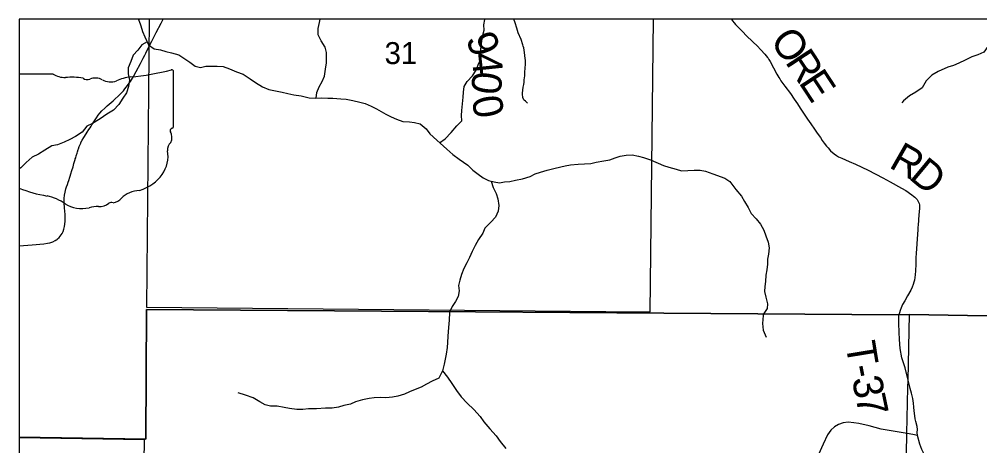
# Model space of a CAD drawing. Extents: x 0 to 191, y 0 to 55.
# Drawn here: x 184.17 to 186.002, y 53.907 to 54.72 of the extents above; entities that cross this region are included whole.
import ezdxf

# ---------------------------------------------------------------- set-up
doc = ezdxf.new("R2010")
doc.units = 0
for name, color, linetype in [('GM_X_Corporation', 7, 'Continuous'), ('GM_X_County_Road', 7, 'Continuous'), ('GM_X_Minor_River', 7, 'Continuous'), ('GM_X_Section_Text', 7, 'Continuous'), ('GM_X_State_Location', 7, 'Continuous'), ('GM_X_State_Route', 7, 'Continuous'), ('GM_X_Township_Road', 7, 'Continuous'), ('GM_X_Township_Road_Text', 7, 'Continuous'), ('GM_X_Unincorporated', 7, 'Continuous')]:
    doc.layers.add(name, color=color, linetype=linetype)

msp = doc.modelspace()

# ---------------------------------------------------------------- linework, layer by layer
at = {"layer": 'GM_X_Corporation'}
for points in [[(190.454, 54.7197), (184.1701, 54.7197), (184.1701, 53.923), (184.4114, 53.9192), (184.4129, 54.1665), (185.8476, 54.1564), (185.8681, 54.1568), (185.9791, 54.1551), (186.7401, 54.1422), (186.7662, 54.1447), (187.3845, 54.1319), (187.4205, 54.1315), (187.8766, 54.1257), (188.8023, 54.11), (189.605, 54.0923), (189.9218, 54.091), (189.9868, 54.0885), (190.0713, 54.0857), (190.1339, 54.0854), (190.3547, 54.0823), (190.439, 54.0815), (190.4406, 54.1842), (190.4414, 54.2285), (190.4414, 54.232)], [(190.454, 54.7197), (184.1701, 54.7197), (184.1701, 53.923), (184.4114, 53.9192), (184.4129, 54.1665), (185.8476, 54.1564), (185.8681, 54.1568), (185.9791, 54.1551), (186.7401, 54.1422), (186.7662, 54.1447), (187.3845, 54.1319), (187.4205, 54.1315), (187.8766, 54.1257), (188.8023, 54.11), (189.605, 54.0923), (189.9218, 54.091), (189.9868, 54.0885), (190.0713, 54.0857), (190.1339, 54.0854), (190.3547, 54.0823), (190.439, 54.0815), (190.4406, 54.1842), (190.4414, 54.2285), (190.4414, 54.232)], [(185.3802, 54.7197), (184.4179, 54.7197), (184.4126, 54.1708), (185.3561, 54.162), (185.3738, 54.1618)], [(184.1701, 53.9218), (184.1701, 52.9098), (184.3932, 52.9078), (184.4027, 53.5105), (184.4091, 53.918)]]:
    msp.add_lwpolyline(points, close=True, dxfattribs=at)
for points in [[(187.8766, 54.1257), (187.4205, 54.1315), (187.3845, 54.1319), (186.7662, 54.1447), (186.7401, 54.1422), (185.9791, 54.1551), (185.8681, 54.1568), (185.8476, 54.1564), (184.4129, 54.1665), (184.4114, 53.9192), (184.1701, 53.923), (184.1701, 47.9197)], [(184.8319, 50.3472), (184.8438, 50.7018), (184.8438, 50.7041), (184.8504, 51.1664), (184.8504, 51.1691), (184.8564, 51.468), (185.0493, 51.466), (185.0519, 51.466), (185.737, 51.4587), (185.8223, 51.4579), (185.8471, 52.9493), (185.8472, 52.953), (185.8634, 53.9305), (185.8653, 54.0182), (185.8655, 54.0321), (185.8681, 54.1568), (185.8476, 54.1564), (184.4129, 54.1665), (184.4114, 53.9192), (184.1701, 53.923), (184.1701, 49.9388)], [(184.8319, 50.3472), (184.8438, 50.7018), (184.8438, 50.7041), (184.8504, 51.1664), (184.8504, 51.1691), (184.8564, 51.468), (185.0493, 51.466), (185.0519, 51.466), (185.737, 51.4587), (185.8223, 51.4579), (185.8471, 52.9493), (185.8472, 52.953), (185.8634, 53.9305), (185.8653, 54.0182), (185.8655, 54.0321), (185.8681, 54.1568), (185.9791, 54.1551), (186.7401, 54.1422), (186.7662, 54.1447), (187.3845, 54.1319), (187.4205, 54.1315), (187.8766, 54.1257)]]:
    msp.add_lwpolyline(points, dxfattribs=at)
at = {"layer": 'GM_X_County_Road'}
for points in [[(185.8636, 53.93), (185.8141, 53.9386), (185.7916, 53.9447), (185.7714, 53.9493), (185.7619, 53.9506), (185.7514, 53.9518), (185.7416, 53.9504), (185.733, 53.9471), (185.725, 53.9428), (185.7183, 53.9363), (185.7119, 53.9275), (185.7034, 53.9096), (185.6944, 53.8905)], [(186.003, 53.8194), (185.9951, 53.8196), (185.9815, 53.8225), (185.974, 53.8226), (185.9596, 53.8209), (185.9515, 53.8214), (185.946, 53.8236), (185.9431, 53.8267), (185.939, 53.8329), (185.9356, 53.8388), (185.9328, 53.8435), (185.9294, 53.8476), (185.9222, 53.855), (185.9189, 53.8582), (185.9129, 53.8644), (185.9097, 53.8683), (185.9058, 53.8734), (185.901, 53.8809), (185.8967, 53.8894), (185.8919, 53.9), (185.888, 53.9102), (185.8834, 53.9267), (185.8747, 53.9283), (185.8636, 53.93)]]:
    msp.add_lwpolyline(points, dxfattribs=at)
at = {"layer": 'GM_X_Minor_River'}
for points in [[(184.3969, 54.7197), (184.398, 54.718), (184.4018, 54.7074), (184.4054, 54.6964), (184.4096, 54.6862), (184.4166, 54.6712), (184.4276, 54.6633), (184.4398, 54.6616), (184.4496, 54.6583), (184.4606, 54.6554), (184.4743, 54.6518), (184.4838, 54.6454), (184.4956, 54.638), (184.5055, 54.6301), (184.5158, 54.6276), (184.526, 54.63), (184.5479, 54.6303)], [(184.7366, 54.5693), (184.7377, 54.5799), (184.7421, 54.5906), (184.7477, 54.6009), (184.7525, 54.6115), (184.7542, 54.6248), (184.756, 54.6363), (184.7563, 54.6461), (184.7562, 54.6564), (184.7534, 54.6666), (184.7461, 54.6786), (184.7403, 54.6899), (184.7406, 54.7021), (184.7431, 54.7135), (184.7442, 54.7197)], [(184.9719, 54.4843), (184.9826, 54.4915), (184.9939, 54.5041), (185.0047, 54.5164), (185.0145, 54.526), (185.014, 54.5362), (185.0143, 54.5457), (185.0153, 54.5586), (185.017, 54.5712), (185.0173, 54.581), (185.0187, 54.5913), (185.0243, 54.6009), (185.0348, 54.6116), (185.0419, 54.6227), (185.0452, 54.633), (185.0507, 54.6437), (185.0499, 54.6535), (185.0505, 54.663), (185.0523, 54.6778), (185.0544, 54.6892), (185.057, 54.6988), (185.0561, 54.709), (185.0579, 54.7193), (185.058, 54.7197)], [(186.0526, 54.7197), (186.0502, 54.71), (186.0428, 54.6989), (186.0357, 54.6871), (186.0275, 54.6767), (186.0174, 54.6675), (186.0103, 54.6572), (185.9986, 54.6517), (185.9869, 54.6481), (185.9745, 54.6415), (185.9621, 54.6357), (185.9523, 54.6318), (185.9413, 54.6286), (185.9229, 54.6204), (185.9108, 54.6134), (185.9, 54.6023), (185.8925, 54.5889), (185.8801, 54.5808), (185.8681, 54.5738), (185.8568, 54.5645), (185.8535, 54.5603)], [(184.414, 54.6768), (184.4037, 54.671), (184.3963, 54.6607), (184.3876, 54.6511), (184.3828, 54.6393), (184.3781, 54.6271), (184.3778, 54.6157), (184.3806, 54.6036), (184.3788, 54.5918), (184.3744, 54.5792), (184.3677, 54.5693), (184.3602, 54.5574), (184.3501, 54.5463), (184.3373, 54.5389), (184.3242, 54.5297), (184.3099, 54.5211), (184.2993, 54.5161), (184.2904, 54.5042), (184.2772, 54.4961), (184.2667, 54.4903), (184.2557, 54.4856), (184.2433, 54.4805), (184.232, 54.4784), (184.2192, 54.4699), (184.2068, 54.4626), (184.1947, 54.4567), (184.1835, 54.4464), (184.173, 54.4364), (184.1701, 54.4347)], [(184.5479, 54.6303), (184.5589, 54.6297), (184.5711, 54.6249), (184.5847, 54.6197), (184.5973, 54.615), (184.6106, 54.606), (184.6205, 54.5993), (184.6339, 54.5911), (184.6464, 54.586), (184.6589, 54.5831), (184.6714, 54.581), (184.6824, 54.5784), (184.6942, 54.5755), (184.7078, 54.5738), (184.723, 54.5698), (184.7359, 54.5692), (184.7472, 54.5698), (184.7586, 54.5691), (184.7684, 54.5693), (184.7836, 54.5683), (184.7938, 54.5673), (184.8067, 54.5648), (184.8196, 54.5619), (184.8298, 54.559), (184.8412, 54.5542), (184.8515, 54.549), (184.8694, 54.539), (184.8793, 54.5338), (184.8899, 54.5294), (184.9017, 54.525), (184.9146, 54.524), (184.924, 54.523), (184.935, 54.5201), (184.9461, 54.5111), (184.953, 54.5013), (184.9664, 54.489), (184.9859, 54.4721), (184.9969, 54.462), (185.0091, 54.4531), (185.0255, 54.4415), (185.0355, 54.4322), (185.0454, 54.4247), (185.0553, 54.4176), (185.0652, 54.4124), (185.0762, 54.4099), (185.086, 54.4081), (185.0958, 54.4101), (185.1057, 54.4103), (185.117, 54.4131), (185.1302, 54.4155), (185.1446, 54.4202), (185.1544, 54.4249), (185.1642, 54.4284), (185.177, 54.432), (185.1925, 54.436), (185.2117, 54.44), (185.2215, 54.442), (185.2363, 54.4434), (185.2484, 54.4443), (185.2605, 54.4448), (185.2707, 54.4472), (185.2854, 54.4497), (185.2964, 54.4517), (185.3066, 54.4556), (185.3164, 54.4588), (185.3277, 54.4608), (185.339, 54.4613), (185.3512, 54.4588), (185.361, 54.4563), (185.3743, 54.4519), (185.399, 54.4408), (185.4093, 54.4375), (185.4233, 54.4339), (185.4332, 54.431), (185.4457, 54.4312), (185.4578, 54.4321), (185.4691, 54.4318), (185.4794, 54.4301), (185.493, 54.4253), (185.5158, 54.4165), (185.5254, 54.4102), (185.5372, 54.3955), (185.548, 54.3824), (185.5538, 54.3722), (185.5603, 54.3609), (185.5665, 54.3496), (185.576, 54.3395), (185.5841, 54.3289), (185.5903, 54.3176), (185.5945, 54.3067), (185.5984, 54.295), (185.6004, 54.284), (185.599, 54.2718), (185.5976, 54.2623), (185.5973, 54.2528), (185.5959, 54.2422), (185.5945, 54.2319), (185.5935, 54.2201), (185.5925, 54.2103), (185.5914, 54.2008), (185.5942, 54.1898)], [(185.0703, 54.4112), (185.074, 54.3993), (185.0798, 54.3879), (185.0829, 54.3774), (185.085, 54.3645), (185.0839, 54.3538), (185.0784, 54.3428), (185.0694, 54.3328), (185.0585, 54.3217), (185.0545, 54.3117), (185.0459, 54.2999), (185.0396, 54.2888), (185.034, 54.277), (185.0288, 54.2655), (185.024, 54.2556), (185.0184, 54.2449), (185.0136, 54.2331), (185.0103, 54.2224), (185.0078, 54.2125), (185.009, 54.2019), (185.0076, 54.1913), (185.0023, 54.1815), (184.996, 54.1723), (184.9914, 54.1627), (184.9908, 54.1606)], [(185.5942, 54.1898), (185.5975, 54.1775), (185.597, 54.1684), (185.5905, 54.1586), (185.5889, 54.1548)], [(184.9908, 54.1606), (184.9901, 54.1464), (184.9886, 54.1324), (184.9875, 54.116), (184.9871, 54.1039), (184.9864, 54.094), (184.9845, 54.0815), (184.9823, 54.072), (184.9804, 54.0625), (184.9774, 54.0496), (184.9702, 54.0359), (184.9577, 54.0301), (184.9467, 54.0244), (184.9369, 54.0187), (184.9251, 54.0141), (184.9145, 54.0095), (184.905, 54.0053), (184.8921, 54.0011), (184.8819, 53.9995), (184.8694, 53.9983), (184.8587, 53.9987), (184.847, 53.9979), (184.8375, 53.9967), (184.8246, 53.9944), (184.8113, 53.9905), (184.8018, 53.9863), (184.7893, 53.9833), (184.7791, 53.9806), (184.7673, 53.9786), (184.7544, 53.9782), (184.737, 53.9774), (184.7218, 53.977), (184.7112, 53.9758), (184.6998, 53.9761), (184.6854, 53.9776), (184.6755, 53.9799), (184.6622, 53.9821), (184.6493, 53.9824), (184.6394, 53.9847), (184.6288, 53.9903), (184.6163, 53.9979), (184.6018, 54.0035), (184.5878, 54.0077)], [(185.5889, 54.1548), (185.5877, 54.1397), (185.5893, 54.1271), (185.5946, 54.1139)], [(184.9774, 54.0496), (184.9869, 54.0374), (184.9953, 54.0253), (185.004, 54.0124), (185.0128, 53.9999), (185.0242, 53.9878), (185.0375, 53.9761), (185.0493, 53.9628), (185.0565, 53.9526), (185.0676, 53.9393), (185.0801, 53.9257), (185.0874, 53.9147), (185.0984, 53.9015)]]:
    msp.add_lwpolyline(points, dxfattribs=at)
at = {"layer": 'GM_X_State_Route'}
msp.add_lwpolyline([(184.1701, 54.2878), (184.1946, 54.2896), (184.2173, 54.2917), (184.2243, 54.2927), (184.2285, 54.2936), (184.2321, 54.2948), (184.2345, 54.2958), (184.2385, 54.2979), (184.2404, 54.2991), (184.2415, 54.2995), (184.2424, 54.3001), (184.2434, 54.301), (184.2462, 54.3036), (184.2482, 54.3061), (184.2501, 54.3086), (184.2517, 54.3114), (184.2536, 54.3154), (184.255, 54.3196), (184.2563, 54.3244), (184.2571, 54.3294), (184.2577, 54.335), (184.2579, 54.3413), (184.2578, 54.3476), (184.2573, 54.3538), (184.2566, 54.3605), (184.2563, 54.3629), (184.256, 54.3672), (184.2559, 54.3721), (184.2559, 54.3739), (184.256, 54.3782), (184.2566, 54.3842), (184.2577, 54.3902), (184.2592, 54.3962), (184.2604, 54.4003), (184.2619, 54.405), (184.2632, 54.4091), (184.2644, 54.4126), (184.2663, 54.4185), (184.2671, 54.4208), (184.2685, 54.425), (184.2705, 54.4314), (184.2727, 54.4385), (184.2745, 54.4445), (184.2756, 54.4487), (184.2767, 54.4522), (184.2771, 54.4534), (184.2778, 54.4557), (184.2788, 54.4593), (184.2804, 54.4646), (184.2811, 54.467), (184.2826, 54.4717), (184.283, 54.4728), (184.2846, 54.4774), (184.2874, 54.4835), (184.2879, 54.4846), (184.2901, 54.489), (184.2933, 54.4942), (184.2945, 54.4963), (184.2999, 54.5046), (184.3029, 54.5093), (184.3053, 54.513), (184.3074, 54.516), (184.3086, 54.5182), (184.3135, 54.526), (184.3172, 54.5318), (184.3204, 54.5366), (184.3239, 54.541), (184.3279, 54.5454), (184.3333, 54.5504), (184.3379, 54.5545), (184.3492, 54.5642), (184.3534, 54.5679), (184.3589, 54.573), (184.3637, 54.5779), (184.3687, 54.5835), (184.3715, 54.5868), (184.3765, 54.5932), (184.3798, 54.5977), (184.3823, 54.6013), (184.3843, 54.6045), (184.3879, 54.6103), (184.3934, 54.6201), (184.4016, 54.6354), (184.4041, 54.6404), (184.4067, 54.6454), (184.4098, 54.6515), (184.4117, 54.6553), (184.4201, 54.672), (184.4233, 54.678), (184.4315, 54.6941), (184.4408, 54.7123), (184.442, 54.7145), (184.4446, 54.7197)], dxfattribs=at)
at = {"layer": 'GM_X_Township_Road'}
for points in [[(185.1398, 54.56), (185.1369, 54.5623), (185.1355, 54.5635), (185.1334, 54.5653), (185.1326, 54.5663), (185.132, 54.5672), (185.1308, 54.5703), (185.1304, 54.5724), (185.1302, 54.5751), (185.1302, 54.5786), (185.1315, 54.5901), (185.1325, 54.5953), (185.1331, 54.5999), (185.1334, 54.6044), (185.1342, 54.6117), (185.1346, 54.6184), (185.1354, 54.6272), (185.1357, 54.6334), (185.1357, 54.6383), (185.1356, 54.6419), (185.1354, 54.645), (185.1339, 54.6562), (185.1324, 54.6654), (185.1316, 54.6685), (185.1308, 54.6711), (185.1273, 54.681), (185.1221, 54.6939), (185.1191, 54.7028), (185.1158, 54.7128), (185.1134, 54.7197)], [(185.5284, 54.7197), (185.5309, 54.7164), (185.534, 54.7127), (185.5364, 54.7099), (185.5417, 54.7047), (185.5471, 54.6991), (185.5511, 54.6952), (185.5563, 54.6896), (185.5701, 54.6761), (185.5777, 54.6689), (185.5847, 54.6611), (185.5921, 54.653), (185.5977, 54.6465), (185.5984, 54.6455), (185.6, 54.6432), (185.6024, 54.6392), (185.6154, 54.6149), (185.6192, 54.6089), (185.6208, 54.6063), (185.6231, 54.6026), (185.6302, 54.5924), (185.6413, 54.5779), (185.6484, 54.5676), (185.6544, 54.5583), (185.6595, 54.5502), (185.6634, 54.5443), (185.6739, 54.5291), (185.6802, 54.5202), (185.6872, 54.5102), (185.6924, 54.5028), (185.6983, 54.494), (185.7018, 54.4889), (185.7053, 54.4838), (185.71, 54.4777), (185.7128, 54.4744), (185.7178, 54.4692), (185.7248, 54.4632), (185.7288, 54.4603), (185.733, 54.4577), (185.7393, 54.4548), (185.7534, 54.4484), (185.7654, 54.4432), (185.7893, 54.4318), (185.8173, 54.4173), (185.8314, 54.4101), (185.8532, 54.3976), (185.8612, 54.3931), (185.8727, 54.3852), (185.876, 54.3828), (185.8784, 54.3808), (185.8806, 54.3787), (185.8828, 54.3762), (185.8842, 54.3736), (185.8855, 54.3713), (185.8866, 54.3685), (185.8871, 54.3661), (185.8872, 54.3636), (185.887, 54.3593), (185.8862, 54.3469), (185.8847, 54.3271), (185.8843, 54.3234), (185.8839, 54.3191), (185.882, 54.2918), (185.8809, 54.2732), (185.8806, 54.2658), (185.8805, 54.2626), (185.8801, 54.2527), (185.8795, 54.2403), (185.8788, 54.2323), (185.8775, 54.2224), (185.8768, 54.2188), (185.8755, 54.214), (185.8735, 54.2088), (185.8709, 54.2032), (185.8645, 54.1924), (185.8591, 54.183), (185.855, 54.1758), (185.8521, 54.1699), (185.8502, 54.1647), (185.8489, 54.1602), (185.8478, 54.1559)], [(185.8723, 54.0069), (185.8698, 54.0159), (185.8664, 54.0291), (185.8657, 54.0316), (185.8599, 54.0554), (185.8539, 54.0747), (185.8506, 54.092), (185.8497, 54.1005), (185.8489, 54.1098), (185.8483, 54.1226), (185.8476, 54.1408), (185.8478, 54.1559)], [(185.8834, 53.9267), (185.8831, 53.9319), (185.8834, 53.938), (185.8828, 53.9436), (185.8805, 53.9533), (185.8793, 53.9581), (185.8784, 53.9641), (185.8774, 53.9732), (185.8767, 53.9803), (185.8758, 53.9878), (185.8744, 53.9971), (185.8723, 54.0069)]]:
    msp.add_lwpolyline(points, dxfattribs=at)
at = {"layer": 'GM_X_Unincorporated'}
for points in [[(184.4644, 54.5153), (184.4644, 54.5154), (184.4644, 54.5153), (184.4644, 54.6202)], [(184.2346, 54.6151), (184.1701, 54.6151), (184.1701, 54.3976)]]:
    msp.add_lwpolyline(points, dxfattribs=at)
for centre, major_axis, start_param, end_param in [((184.347, 54.8879), (0.3495, 0), 4.814394, 5.042369), ((184.4607, 54.6204), (0.00367, 0), 6.197627, 7.989034), ((184.2576, 54.6383), (0.037, 0), 4.042888, 4.731792), ((184.2698, 54.5027), (0.133, 0), 1.404758, 1.657859), ((184.3, 54.6131), (0.0107, 0), 3.836095, 5.185415), ((184.3157, 54.5899), (0.0222, 0), 0.950623, 2.079405), ((184.3444, 54.6217), (0.0267, 0), 4.08156, 5.145723), ((184.3916, 54.5539), (0.0703, 0), 1.699012, 2.107814), ((184.4635, 54.5076), (0.00568, 0), 1.883978, 3.671073), ((184.4605, 54.5149), (0.00393, 0), 5.05454, 6.418171), ((184.4274, 54.4944), (0.0341, 0), 5.934695, 6.695948), ((184.4775, 54.4715), (0.0248, 0), 2.387724, 3.262537), ((184.3666, 54.4582), (0.0874, 0), 5.101753, 6.440018), ((184.279, 54.5797), (0.2524, 0), 4.265904, 4.488961), ((184.2038, 54.3216), (0.079, 0), 0.823519, 1.323587), ((184.4034, 54.3553), (0.0479, 0), 1.647645, 2.488434), ((184.2892, 54.399), (0.0501, 0), 4.026481, 4.996735), ((184.3218, 54.384), (0.0267, 0), 4.691044, 5.507374), ((184.346, 54.3646), (0.00752, 0), 1.147584, 2.315152), ((184.3428, 54.3921), (0.0282, 0), 4.937069, 5.64225), ((184.3182, 54.3298), (0.0412, 0), 1.495662, 1.94098)]:
    msp.add_ellipse(centre, major_axis=major_axis, ratio=0.8, start_param=start_param, end_param=end_param, dxfattribs=at)

# ---------------------------------------------------------------- texts
at = {"layer": 'GM_X_Section_Text'}
msp.add_text('31', height=0.04186, rotation=0, dxfattribs=at).set_placement((184.867, 54.6342))
at = {"layer": 'GM_X_State_Location'}
for s in ['s', 'r']:
    msp.add_text(s, height=0.000189, dxfattribs=at).set_placement((184.2959, 54.4982))
msp.add_text('761', height=0.000189, rotation=0, dxfattribs=at).set_placement((184.229, 54.4845))
at = {"layer": 'GM_X_Township_Road_Text'}
for s, rotation, p in [('9', 289.8586, (185.0214, 54.6832)), ('O', 306.8378, (185.6005, 54.6775)), ('R', 303.3675, (185.6299, 54.6383)), ('4', 276.0115, (185.0325, 54.6538)), ('E', 303.3406, (185.6556, 54.5993)), ('0', 263.2035, (185.0362, 54.6224)), ('0', 280.3724, (185.0326, 54.5691)), ('R', 330.2653, (185.827, 54.4385)), ('D', 320.2672, (185.8653, 54.4168)), ('T', 279.3424, (185.746, 54.1015)), ('-', 281.3915, (185.7533, 54.0575)), ('3', 281.6535, (185.7579, 54.0345)), ('7', 281.757, (185.7649, 54.0004))]:
    msp.add_text(s, height=0.0568, rotation=rotation, dxfattribs=at).set_placement(p)

doc.saveas('drawing.dxf')
